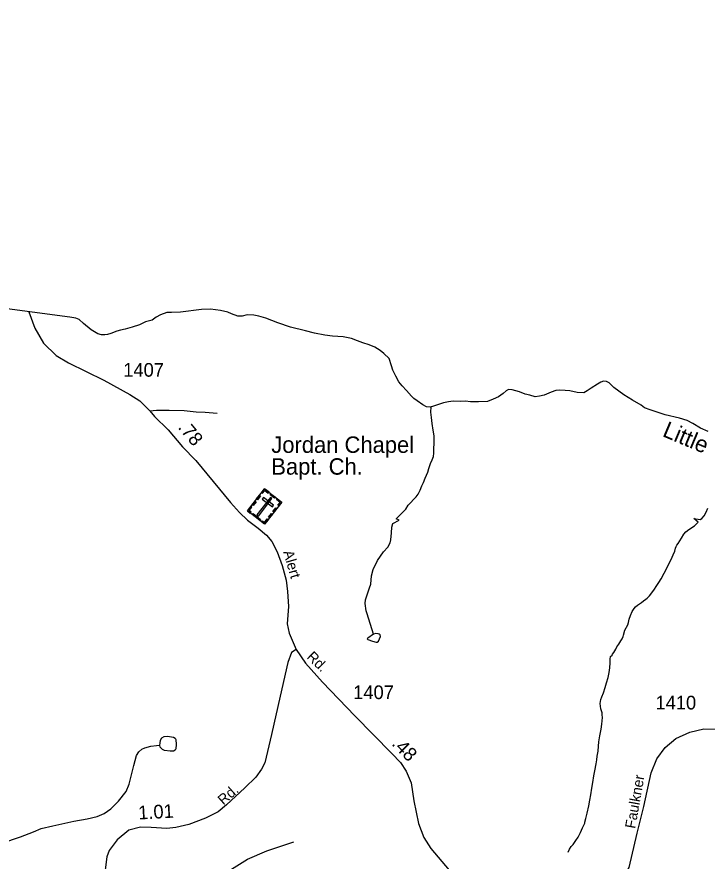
# Model space of a CAD drawing. Extents: x 2126262 to 2293712, y 749403 to 919119.
# Drawn here: x 2223188 to 2229493, y 908802 to 916517 of the extents above; entities that cross this region are included whole.
import ezdxf

# ---------------------------------------------------------------- set-up
doc = ezdxf.new("R2010")
doc.units = 0
for name, color, linetype in [('Exist Boundary Political CountyLine', 7, 'Continuous'), ('Exist Cultural Cemetery CELL', 7, 'Continuous'), ('Exist Cultural Church with Cemetery Label', 7, 'Continuous'), ('Exist Hydrographic Creek Single Shore Label', 7, 'Continuous'), ('Exist Hydrographic Misc Water Feature', 7, 'Continuous'), ('Exist Road Non-System Type 51', 7, 'Continuous'), ('Exist Road Secondary Mileage Hundredths English Label', 7, 'Continuous'), ('Exist Road Secondary Type 51 Attributed', 7, 'Continuous'), ('Exist Road Secondary Type 51 Label', 7, 'Continuous'), ('Exist Road Secondary Type 51 Number Label', 7, 'Continuous')]:
    doc.layers.add(name, color=color, linetype=linetype)

msp = doc.modelspace()

# ---------------------------------------------------------------- linework, layer by layer
at = {"layer": 'Exist Boundary Political CountyLine'}
for points in [[(2223670.3, 913771.5), (2221219, 914097.7), (2204318.4, 916516.6)], [(2228921.7, 912943.2), (2228891.2, 912968.2), (2228812.5, 913014.8), (2228731.9, 913063.2), (2228642.4, 913131.2), (2228599.5, 913172.4), (2228574.4, 913184.9), (2228547.6, 913186.7), (2228522.5, 913179.6), (2228492.1, 913161.7), (2228434.8, 913124.9), (2228397.2, 913098.1), (2228366.8, 913082), (2228306, 913085.5), (2228237.9, 913099.9), (2228195, 913101.7), (2228148.5, 913105.2), (2228110.9, 913103.5), (2228067.9, 913087.3), (2228005.3, 913060.5), (2227960.5, 913049.7), (2227921.1, 913046.1), (2227874.6, 913058.7), (2227829.9, 913067.6), (2227778, 913090.9), (2227713.5, 913108.8), (2227679.5, 913110.6), (2227656.3, 913099.9), (2227629.4, 913076.6), (2227586.4, 913046.1), (2227538.1, 913022.9), (2227486.2, 913001.4), (2227403.9, 912997.8), (2227330.5, 912997.8), (2227285.8, 913005), (2227241, 913001.4), (2227173, 913005), (2227130, 912999.6), (2227083.5, 912988.8), (2227040.6, 912974.5), (2226992.2, 912960.2), (2226963.6, 912949.4), (2226929.6, 912953), (2226895.6, 912970.9), (2226845.5, 913006.7), (2226815, 913030), (2226793.6, 913051.5), (2226747, 913101.7), (2226707.6, 913146.4), (2226677.2, 913180.5), (2226650.4, 913234.2), (2226621.7, 913287.9), (2226609.2, 913329.1), (2226587.7, 913393.6), (2226541.2, 913440.1), (2226507.2, 913468.8), (2226458.9, 913499.2), (2226405.2, 913520.7), (2226347.9, 913538.6), (2226299.6, 913556.5), (2226245.9, 913576.2), (2226167.1, 913593.3), (2226072.3, 913600.4), (2226000.7, 913607.6), (2225907.6, 913625.5), (2225823.5, 913648.8), (2225685.7, 913681), (2225571.1, 913722.2), (2225461.9, 913762.5), (2225399.3, 913780.4), (2225351, 913791.2), (2225291.9, 913792.9), (2225247.1, 913782.2), (2225206, 913782.2), (2225148.7, 913801.9), (2225114.7, 913819.8), (2225048.5, 913834.1), (2224955.4, 913846.7), (2224873.1, 913841.3), (2224683.4, 913818), (2224601, 913816.2), (2224558.1, 913814.4), (2224499, 913794.7), (2224461.4, 913771.5), (2224422, 913746.4), (2224363, 913728.5), (2224307.5, 913701.6), (2224239.5, 913680.1), (2224176.8, 913662.2), (2224133.9, 913653.3), (2224101.7, 913644.3), (2224046.2, 913624.6), (2224015.8, 913615.6), (2223992.5, 913612.1), (2223960.3, 913612.1), (2223928, 913621), (2223867.2, 913656.8), (2223795.6, 913714.1), (2223756.2, 913751.8), (2223725.8, 913762.5), (2223670.3, 913771.5)], [(2229501.6, 912728.3), (2229433.5, 912756.9), (2229362, 912799.9), (2229311.8, 912828.6), (2229242, 912850), (2229111.4, 912878.7), (2229038, 912903.8), (2228971.8, 912927.1), (2228921.7, 912943.2)]]:
    msp.add_lwpolyline(points, dxfattribs=at)
at = {"layer": 'Exist Cultural Cemetery CELL'}
for points in [[(2225450, 912204.3), (2225607.2, 912082.1), (2225450.9, 911881.1), (2225293.8, 912003.3)], [(2225423.5, 912170.1), (2225432.4, 912163.2), (2225452.2, 912188.6), (2225484.2, 912163.7), (2225491, 912172.5), (2225450, 912204.3)], [(2225508.5, 912158.9), (2225549.4, 912127), (2225542.4, 912118), (2225501.5, 912149.9)], [(2225336.7, 912058.5), (2225363.2, 912092.7), (2225372.2, 912085.7), (2225345.6, 912051.6)], [(2225377.9, 912111.6), (2225404.5, 912145.8), (2225413.5, 912138.8), (2225386.9, 912104.6)], [(2225518.1, 912114.3), (2225503.4, 912125.7), (2225378.9, 911965.6), (2225393.7, 911954.2)], [(2225440.5, 912125.6), (2225429, 912110.8), (2225522, 912038.5), (2225533.4, 912053.3)], [(2225580.7, 912047.9), (2225571.7, 912054.8), (2225591.5, 912080.2), (2225559.4, 912105.1), (2225566.3, 912113.9), (2225607.2, 912082.1)], [(2225319.9, 911983), (2225327, 911992.1), (2225309.6, 912005.6), (2225334.4, 912037.5), (2225325.6, 912044.3), (2225293.7, 912003.4)], [(2225526.8, 911997.2), (2225553.4, 912031.4), (2225562.4, 912024.4), (2225535.8, 911990.2)], [(2225346.2, 911977.1), (2225413.2, 911925), (2225406.2, 911916), (2225339.2, 911968.1)], [(2225424.8, 911901.4), (2225431.8, 911910.5), (2225449.2, 911897), (2225474, 911928.9), (2225482.8, 911922.1), (2225450.9, 911881.1)], [(2225486.3, 911945.1), (2225512.9, 911979.3), (2225521.9, 911972.4), (2225495.3, 911938.2)]]:
    msp.add_lwpolyline(points, close=True, dxfattribs=at)
at = {"layer": 'Exist Hydrographic Misc Water Feature'}
for points in [[(2226445.9, 910876.3), (2226386.8, 911061.3), (2226378, 911090.7), (2226370.4, 911155.3), (2226373.7, 911190.3), (2226408.7, 911298.7), (2226419.6, 911332.1), (2226427.3, 911407.7), (2226443.7, 911466.8), (2226483.1, 911550.1), (2226536.7, 911627.8), (2226576.1, 911672.2), (2226598, 911711.6), (2226604.6, 911736.8), (2226609, 911801.4), (2226612.3, 911852.9), (2226621, 911887.9), (2226680.1, 911916.4), (2226651.7, 911930.6), (2226740.1, 912019.5), (2226763.5, 912055.6), (2226785.7, 912079.8), (2226811.3, 912106), (2226835.1, 912132.2), (2226852.9, 912156.4), (2226870.5, 912190.5), (2226888, 912232.6), (2226901.9, 912262.8), (2226917.5, 912300.8), (2226941.1, 912357), (2226950.7, 912389.1), (2226964.7, 912435.1), (2226980.2, 912469.3), (2226992.1, 912499.4), (2226997.9, 912529.4), (2226997.3, 912567.4), (2226998.9, 912623.5), (2227000.8, 912651.5), (2226998.3, 912687.3), (2226990.1, 912741.3), (2226981.5, 912801.1), (2226975.1, 912855.1), (2226970.6, 912903.1), (2226973.7, 912952.2)], [(2228724.8, 910856.1), (2228728.9, 910868.1), (2228742.3, 910912.2), (2228768.1, 910960.4), (2228773.8, 910982.4), (2228781.6, 911014.5), (2228793.3, 911046.6), (2228809.1, 911082.7), (2228826.7, 911110.9), (2228838.6, 911124.9), (2228858.5, 911141.1), (2228892.4, 911165.3), (2228912, 911181.5), (2228932.1, 911195.7), (2228946.1, 911205.8), (2228965.8, 911225.9), (2228987.5, 911254.1), (2229013.3, 911288.3), (2229029.1, 911310.4), (2229052.9, 911348.7), (2229074.7, 911382.8), (2229102.1, 911433), (2229165.1, 911559.5), (2229182.5, 911599.6), (2229198.3, 911635.7), (2229204, 911661.8), (2229210, 911677.9), (2229217.8, 911689.9), (2229227.8, 911706), (2229243.6, 911728.1), (2229259.4, 911754.1), (2229279.1, 911788.4), (2229298.8, 911812.5), (2229325.6, 911833), (2229379.2, 911864.8), (2229412.1, 911898.7), (2229370.5, 911933.7), (2229428.5, 911925), (2229445.8, 911933.7), (2229465.5, 911955.8), (2229483.3, 911990), (2229499.1, 912028.1)], [(2228223.1, 908884.4), (2228236.8, 908910.5), (2228252.6, 908934.7), (2228270.4, 908954.8), (2228294, 908991), (2228313.9, 909021.1), (2228335.6, 909063.2), (2228355.1, 909105.4), (2228374.8, 909147.5), (2228376.9, 909157.6), (2228386.5, 909191.6), (2228396.1, 909239.7), (2228411.5, 909307.8), (2228421.2, 909359.9), (2228430.8, 909407.9), (2228440, 909470), (2228447.8, 909520), (2228457.2, 909580.1), (2228466.9, 909628.2), (2228478.4, 909690.2), (2228486.2, 909728.3), (2228489.8, 909760.3), (2228497.4, 909808.3), (2228501.1, 909852.4), (2228504.8, 909892.4), (2228514.2, 909946.5), (2228523.9, 910006.6), (2228531.3, 910052.5), (2228535.2, 910084.6), (2228536.8, 910114.6), (2228534.7, 910138.6), (2228534.5, 910156.6), (2228522.2, 910192.5), (2228518.1, 910218.5), (2228515.9, 910242.4), (2228517.9, 910260.4), (2228521.6, 910278.5), (2228531.3, 910304.6), (2228547.1, 910340.7), (2228562.8, 910388.9), (2228574.3, 910430.9), (2228590.1, 910479.1), (2228599.5, 910525.2), (2228605.3, 910567.2), (2228606.9, 910615.3), (2228606.5, 910647.3), (2228610.4, 910671.3), (2228624.4, 910685.3), (2228628.3, 910693.4), (2228642, 910707.5), (2228657.8, 910737.6), (2228669.7, 910761.7), (2228687.5, 910785.9), (2228705.4, 910814), (2228717, 910834.1), (2228724.8, 910856.1)], [(2222659.7, 908779.4), (2222818.4, 908844), (2222938.8, 908915.5), (2223051, 908964.8), (2223219.5, 909022.9), (2223338.4, 909069.9), (2223410.6, 909100.6), (2223515.7, 909124.7), (2223707.2, 909167.4), (2223830.4, 909188.9), (2223922.3, 909210.8), (2223983.6, 909236), (2224047.1, 909279.8), (2224115, 909351), (2224187.2, 909439.7), (2224212.4, 909506.5), (2224256.1, 909676.7), (2224281.3, 909766.5), (2224302.1, 909801.5), (2224328.4, 909825.6), (2224356.8, 909838.7), (2224411.6, 909853), (2224463, 909858.5), (2224492.6, 909860.6)], [(2225099.5, 908696.9), (2225293.2, 908819.6), (2225470.5, 908896.2), (2225716.2, 908979.1)]]:
    msp.add_lwpolyline(points, dxfattribs=at)
for points in [[(2226445.9, 910876.3), (2226392.3, 910840.2), (2226387.9, 910832.5), (2226392.3, 910825.9), (2226436, 910811.7), (2226468.9, 910801.8), (2226478.7, 910801.8), (2226490.8, 910812.8), (2226509.4, 910854.4), (2226507.2, 910868.7), (2226498.4, 910875.2), (2226487.5, 910878.5), (2226466.7, 910881.8)], [(2224492.6, 909860.6), (2224496.5, 909881.5), (2224500.9, 909907.7), (2224512.9, 909928.5), (2224533.7, 909941.7), (2224562.2, 909942.8), (2224619.1, 909935.1), (2224632.2, 909926.4), (2224641, 909913.2), (2224643.2, 909868.3), (2224641, 909827.8), (2224632.2, 909815.7), (2224616.9, 909808.1), (2224587.3, 909807), (2224537, 909812.5), (2224518.4, 909821.2), (2224497.6, 909842)]]:
    msp.add_lwpolyline(points, close=True, dxfattribs=at)
at = {"layer": 'Exist Road Non-System Type 51'}
msp.add_lwpolyline([(2224403.1, 912915.3), (2224461.8, 912924.3), (2224577.8, 912924.3), (2224714.6, 912920.2), (2224825.1, 912907.7), (2224906.6, 912903.6), (2225018.5, 912895.3)], dxfattribs=at)
at = {"layer": 'Exist Road Secondary Type 51 Attributed'}
for points in [[(2223298, 913821), (2223352.7, 913672), (2223431.4, 913536.5), (2223545.8, 913422.2), (2223657.7, 913354.5), (2223983.2, 913196), (2224218, 913066), (2224310.6, 913009.3), (2224403.1, 912915.3), (2224445.5, 912864.7), (2224568.5, 912744.4), (2224701.1, 912588.2), (2224823.7, 912461.6), (2225139.6, 912079.5), (2225219.8, 911986.8), (2225293, 911917.7), (2225392, 911843.7), (2225466.6, 911781.5), (2225517.7, 911723.4), (2225566.1, 911629.4), (2225611.7, 911503.5), (2225646.8, 911370.1), (2225660.7, 911265.1), (2225668.9, 911129.5), (2225657.9, 910971.9), (2225674.5, 910886.2), (2225737.8, 910737.2)], [(2225737.8, 910737.2), (2225695, 910708.1), (2225661.8, 910616.9), (2225591.4, 910308.5), (2225514.3, 909959.7), (2225453.6, 909700.9), (2225421.8, 909642.8), (2225369.3, 909568.2), (2225271.2, 909472.7), (2225104, 909317.9), (2225025.6, 909253.4), (2224910.9, 909194), (2224757.6, 909135.9), (2224640.1, 909108.2), (2224556.5, 909101.5), (2224415.6, 909108.4), (2224317.5, 909111.2), (2224209.7, 909083.6), (2224104.7, 908997.8), (2224031.8, 908899), (2224008.3, 908842.3), (2223993.1, 908721.9)], [(2225737.8, 910737.2), (2225823.5, 910612.1), (2225978.2, 910437.9), (2226273.9, 910129.5), (2226613.2, 909785.2), (2226693.3, 909702.3), (2226745.1, 909624.1), (2226789.3, 909517.7), (2226814.2, 909354.5), (2226857, 909146.8), (2226906.7, 909018.2), (2226970.3, 908918.6), (2227135.4, 908718.3)], [(2227368.2, 908474.2), (2227421.1, 908495.3), (2227550.9, 908500.8), (2227935.1, 908492.5), (2228299.9, 908506.3), (2228470.1, 908517.2), (2228561.3, 908539.3), (2228649.8, 908583.5), (2228727.1, 908655.5), (2228782.4, 908744), (2228854.3, 909056.5), (2228914.5, 909301.2), (2228980.8, 909608.2), (2229032.7, 909737.1), (2229110.1, 909839.4), (2229206.8, 909922.4), (2229334, 909980.4), (2229463.8, 910010.9), (2229585.4, 910008.1)]]:
    msp.add_lwpolyline(points, dxfattribs=at)

# ---------------------------------------------------------------- texts
at = {"layer": 'Exist Cultural Church with Cemetery Label'}
for s, p in [('Jordan Chapel', (2225511.8, 912532.6)), ('Bapt. Ch.', (2225511.8, 912333.4))]:
    msp.add_text(s, height=150, dxfattribs=at).set_placement(p)
at = {"layer": 'Exist Hydrographic Creek Single Shore Label'}
msp.add_text('Little', height=150, rotation=337.20676, dxfattribs=at).set_placement((2229076.6, 912687.5))
at = {"layer": 'Exist Road Secondary Mileage Hundredths English Label'}
for s, rotation, p in [('.78', 309.793, (2224653.6, 912762.7)), ('.48', 314.72199, (2226604, 909867.8)), ('1.01', 3.11225, (2224298.9, 909182.1))]:
    msp.add_text(s, height=125, rotation=rotation, dxfattribs=at).set_placement(p)
at = {"layer": 'Exist Road Secondary Type 51 Label'}
for s, rotation, p in [('Alert', 286.01767, (2225619.7, 911628.2)), ('Rd.', 315.67149, (2225829.8, 910661.4)), ('Faulkner', 79.88331, (2228835.5, 909094.5)), ('Rd.', 41.68958, (2225074.6, 909308.9))]:
    msp.add_text(s, height=95, rotation=rotation, dxfattribs=at).set_placement(p)
at = {"layer": 'Exist Road Secondary Type 51 Number Label'}
for s, p in [('1407', (2224159.3, 913228.6)), ('1407', (2226259.9, 910282.6)), ('1410', (2229021.3, 910188))]:
    msp.add_text(s, height=125, dxfattribs=at).set_placement(p)

doc.saveas('drawing.dxf')
